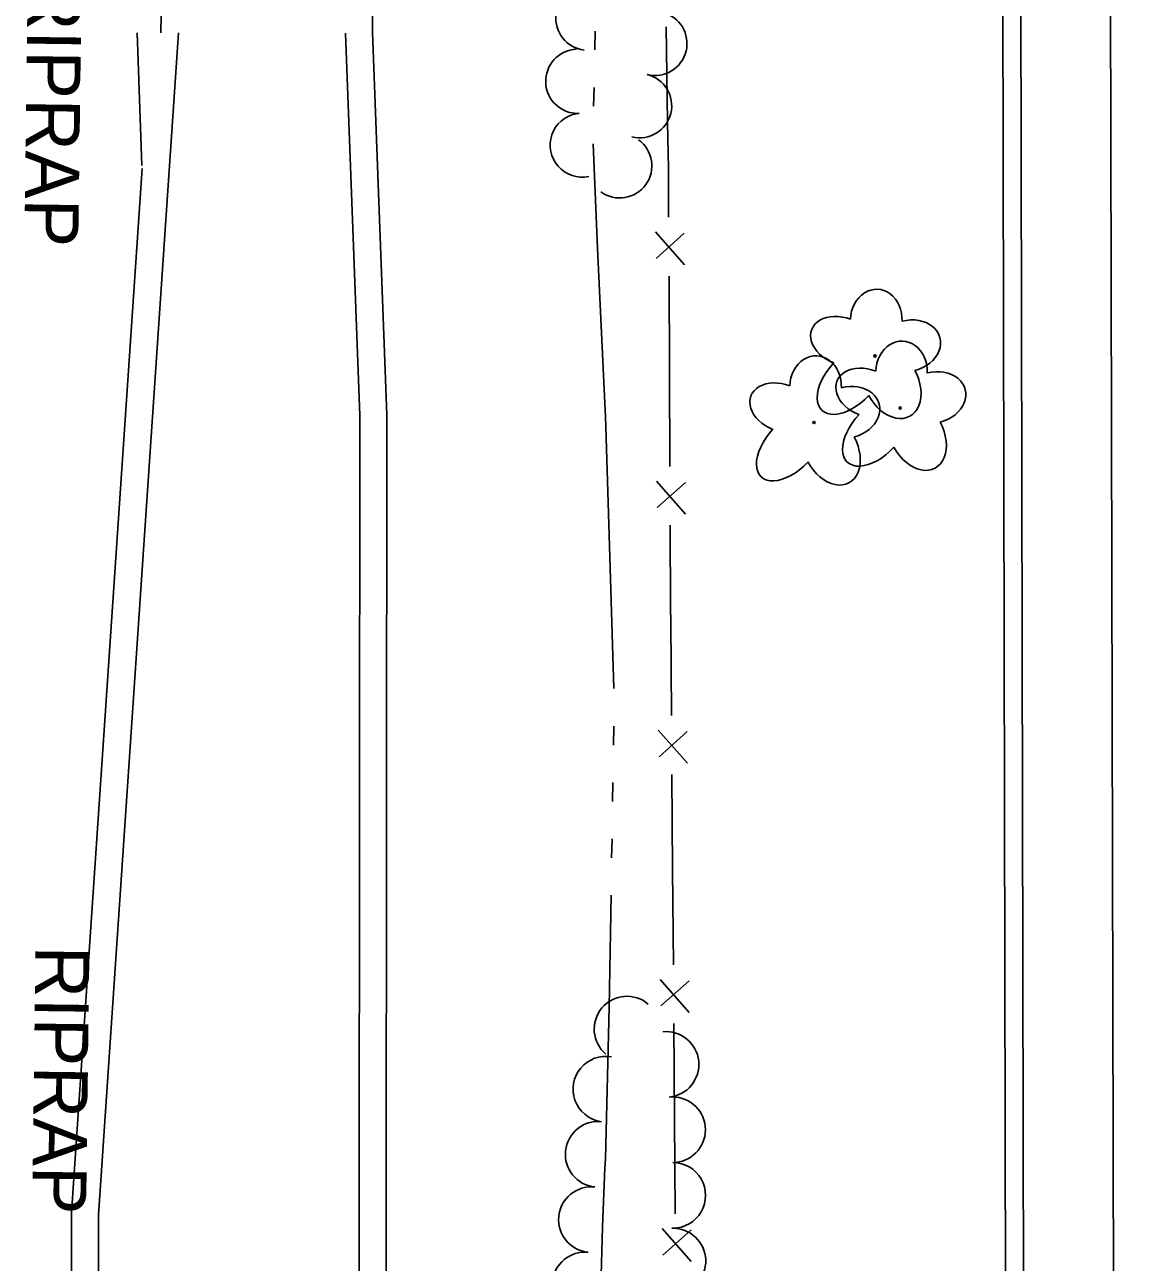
# Model space of a CAD drawing. Extents: x 589250 to 1188077, y 162953 to 363065.
# Drawn here: x 593829.1 to 593951.8, y 185166.2 to 185303.9 of the extents above; entities that cross this region are included whole.
import ezdxf

# ---------------------------------------------------------------- set-up
doc = ezdxf.new("R2010")
doc.units = 0
for name, color, linetype in [('E_DRN_RipRap_Text', 7, 'Continuous'), ('E_FEN_P', 7, 'Continuous'), ('E_LAND_TreeLine_P', 7, 'Continuous'), ('E_LAND_Vegetation', 7, 'Continuous'), ('E_RDWY_Barrier', 7, 'Continuous'), ('E_RDWY_Gravel', 7, 'Continuous'), ('E_RDWY_PavtEdge', 7, 'Continuous'), ('E_RDWY_ShldPaved', 7, 'Continuous'), ('E_WTR_FlowLine', 7, 'Continuous')]:
    doc.layers.add(name, color=color, linetype=linetype)

msp = doc.modelspace()

# ---------------------------------------------------------------- linework, layer by layer
at = {"layer": 'E_FEN_P'}
for p, q in [((593900.48, 185303.64), (593900.65, 185293.06)), ((593900.65, 185293.06), (593900.74, 185287.88)), ((593900.74, 185287.88), (593900.76, 185282.47)), ((593899.29, 185280.83), (593902.52, 185277.16)), ((593902.5, 185280.68), (593899.37, 185277.89)), ((593900.8, 185275.91), (593900.85, 185265.33)), ((593900.85, 185265.33), (593900.9, 185254.74)), ((593899.42, 185253.1), (593902.65, 185249.43)), ((593902.64, 185252.95), (593899.5, 185250.16)), ((593900.93, 185248.18), (593900.98, 185238.89)), ((593900.98, 185238.89), (593900.99, 185237.6)), ((593900.99, 185237.6), (593901.07, 185227.01)), ((593899.6, 185225.37), (593902.84, 185221.7)), ((593902.81, 185225.22), (593899.69, 185222.42)), ((593901.12, 185220.45), (593901.2, 185209.87)), ((593901.2, 185209.87), (593901.29, 185199.28)), ((593899.82, 185197.64), (593903.06, 185193.97)), ((593903.03, 185197.49), (593899.9, 185194.69)), ((593901.34, 185192.72), (593901.42, 185182.13)), ((593901.42, 185182.13), (593901.5, 185171.55)), ((593900.03, 185169.91), (593903.27, 185166.24)), ((593903.25, 185169.76), (593900.12, 185166.96))]:
    msp.add_line(p, q, dxfattribs=at)
at = {"layer": 'E_LAND_TreeLine_P'}
for centre, radius, start, end in [((593891.78, 185304.62), 3.57, 83.2845, 263.2845), ((593899.23, 185301.8), 3.57, 256.2507, 76.2507), ((593890.65, 185297.59), 3.57, 92.4412, 272.4412), ((593897.53, 185294.87), 3.57, 256.2507, 76.2507), ((593891.16, 185290.49), 3.57, 101.3858, 281.3858), ((593895.32, 185288.18), 3.57, 234.2023, 54.2023), ((593896.13, 185192.11), 3.65, 49.7721, 229.7721), ((593900.47, 185188.18), 3.65, 275.7275, 95.7275), ((593893.77, 185185.43), 3.65, 79.9008, 259.9008), ((593901.2, 185180.91), 3.65, 275.7275, 95.7275), ((593892.92, 185178.18), 3.65, 83.9482, 263.9482), ((593901.22, 185173.61), 3.65, 270.0197, 90.0197), ((593892.17, 185170.91), 3.65, 84.3748, 264.3748), ((593901.24, 185166.3), 3.65, 271.9155, 91.9155), ((593891.45, 185163.64), 3.65, 84.3748, 264.3748)]:
    msp.add_arc(centre, radius, start, end, dxfattribs=at)
at = {"layer": 'E_LAND_Vegetation'}
for centre in [(593923.7, 185267.02), (593926.51, 185261.25), (593916.94, 185259.62)]:
    msp.add_circle(centre, 0.128, dxfattribs=at)
for centre, major_axis, ratio in [((593923.85, 185271), (-0.13, -3.45), 0.832022), ((593920.05, 185268.68), (3.38, -1.3), 0.716896), ((593927.44, 185268.15), (-3.5, -0.91), 0.782863), ((593926.66, 185265.23), (-0.13, -3.45), 0.832022), ((593917.1, 185263.6), (-0.13, -3.45), 0.832022), ((593921.07, 185264.44), (3.25, 3.47), 0.560249), ((593922.86, 185262.92), (3.38, -1.3), 0.716896), ((593925.57, 185264.03), (-2, 3.72), 0.691916), ((593930.25, 185262.39), (-3.5, -0.91), 0.782863), ((593913.29, 185261.28), (3.38, -1.3), 0.716896), ((593920.68, 185260.75), (-3.5, -0.91), 0.782863), ((593923.88, 185258.68), (3.25, 3.47), 0.560249), ((593914.31, 185257.04), (3.25, 3.47), 0.560249), ((593928.39, 185258.26), (-2, 3.72), 0.691916), ((593918.82, 185256.63), (-2, 3.72), 0.691916)]:
    msp.add_ellipse(centre, major_axis=major_axis, ratio=ratio, start_param=1.570796, end_param=4.712389, dxfattribs=at)
at = {"layer": 'E_RDWY_Barrier'}
for p, q in [((593941.13, 184768.81), (593939.74, 185387.02)), ((593939.13, 184768.81), (593937.77, 185372.01))]:
    msp.add_line(p, q, dxfattribs=at)
at = {"layer": 'E_RDWY_Gravel'}
for p, q in [((593867.82, 185302.96), (593868.07, 185326.6)), ((593844.29, 185302.97), (593844.34, 185307.73)), ((593842.17, 185288.22), (593841.63, 185302.97)), ((593869.4, 185260.44), (593867.82, 185303.07)), ((593842.21, 185287.87), (593834.34, 185171.66)), ((593869.34, 185171.65), (593869.4, 185260.44))]:
    msp.add_line(p, q, dxfattribs=at)
for radius, end in [(1447, 186.8799), (1412, 181.64432)]:
    msp.add_arc((595281.34, 185170.82), radius, 179.96652, end, dxfattribs=at)
at = {"layer": 'E_RDWY_PavtEdge'}
for p, q in [((593846.24, 185302.97), (593837.34, 185171.46)), ((593866.4, 185260.39), (593864.82, 185302.96)), ((593866.34, 185171.65), (593866.4, 185260.39))]:
    msp.add_line(p, q, dxfattribs=at)
msp.add_arc((595281.34, 185170.82), 1415, 179.96652, 181.64501, dxfattribs=at)
at = {"layer": 'E_RDWY_ShldPaved'}
msp.add_line((593951.77, 184483.94), (593949.78, 185371.03), dxfattribs=at)
msp.add_arc((595281.34, 185170.82), 1444, 179.97029, 186.8799, dxfattribs=at)
at = {"layer": 'E_WTR_FlowLine'}
for p, q in [((593892.54, 185301.09), (593892.58, 185303.18)), ((593892.41, 185294.81), (593892.46, 185296.9)), ((593892.86, 185278.99), (593892.37, 185290.63)), ((593893.71, 185260.99), (593892.86, 185278.99)), ((593893.73, 185260.33), (593893.71, 185260.99)), ((593894.15, 185247.1), (593893.73, 185260.33)), ((593894.67, 185230.01), (593894.15, 185247.1)), ((593894.62, 185223.73), (593894.65, 185225.82)), ((593894.52, 185217.46), (593894.56, 185219.55)), ((593894.42, 185211.18), (593894.46, 185213.27)), ((593894.16, 185194.56), (593894.36, 185207)), ((593893.72, 185177.64), (593894.16, 185194.56)), ((593893.67, 185176.67), (593893.72, 185177.64)), ((593893.39, 185170.08), (593893.67, 185176.67)), ((593893.21, 185163.41), (593893.39, 185170.08))]:
    msp.add_line(p, q, dxfattribs=at)

# ---------------------------------------------------------------- texts
at = {"layer": 'E_DRN_RipRap_Text'}
for p in [(593829.47, 185309.07), (593830.34, 185201.41)]:
    msp.add_text('RIPRAP', height=6, rotation=269.2751, dxfattribs=at).set_placement(p)

doc.saveas('drawing.dxf')
